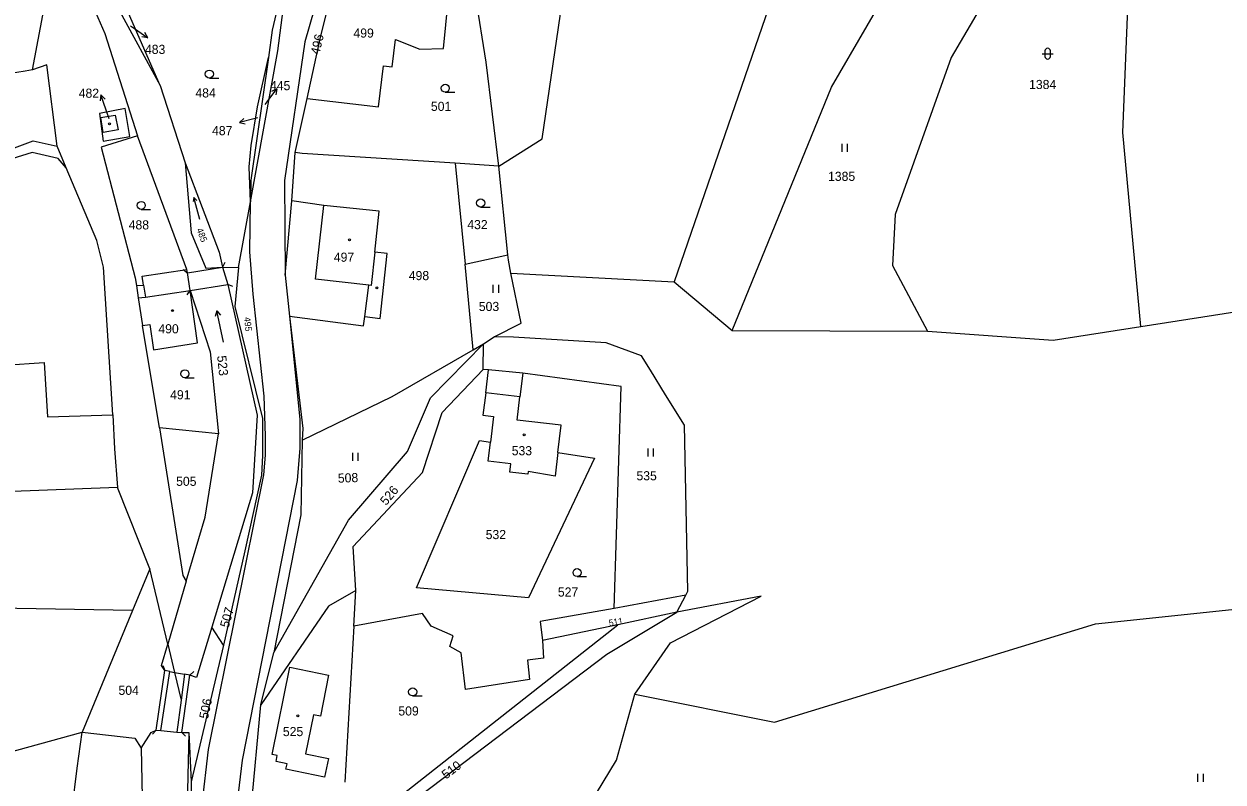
# Model space of a CAD drawing. Extents: x -520431 to -517205, y -1075927 to -1074013.
# Drawn here: x -517939.3 to -517715.9, y -1075524.8 to -1075383.6 of the extents above; entities that cross this region are included whole.
import ezdxf

# ---------------------------------------------------------------- set-up
doc = ezdxf.new("R2010")
doc.units = 0
for name, color, linetype in [('Hranice parcel', 7, 'Continuous'), ('Parcelní čísla', 7, 'Continuous'), ('Pop  PČ popisy', 7, 'Continuous'), ('Vnitřní kresba', 7, 'Continuous'), ('Značky budov', 7, 'Continuous'), ('Značky kultur', 7, 'Continuous')]:
    doc.layers.add(name, color=color, linetype=linetype)

msp = doc.modelspace()

# ---------------------------------------------------------------- linework, layer by layer
at = {"layer": 'Hranice parcel'}
for p, q in [((-517937.71, -1075392.09), (-517931.83, -1075361.23)), ((-517853.18, -1075390.64), (-517856.84, -1075367.6)), ((-517889.5, -1075369.38), (-517893.02, -1075384.72)), ((-517913.9, -1075395.04), (-517919.82, -1075381.54)), ((-517893.02, -1075384.72), (-517893.74, -1075389.77)), ((-517850.78, -1075410.02), (-517853.18, -1075390.64)), ((-517913.9, -1075395.04), (-517909.21, -1075409.43)), ((-517888.73, -1075407.51), (-517886.52, -1075397.4)), ((-517908.95, -1075429.26), (-517918.1, -1075404.37)), ((-517931.42, -1075410.32), (-517933.11, -1075406.32)), ((-517889.39, -1075416.52), (-517888.73, -1075407.51)), ((-517887.44, -1075407.68), (-517888.73, -1075407.51)), ((-517858.94, -1075409.5), (-517887.44, -1075407.68)), ((-517850.78, -1075410.02), (-517858.94, -1075409.5)), ((-517858.94, -1075409.5), (-517857.09, -1075428.27)), ((-517849.12, -1075426.54), (-517850.78, -1075410.02)), ((-517899.3, -1075428.89), (-517897.05, -1075416.66)), ((-517897.16, -1075426.01), (-517897.05, -1075416.66)), ((-517890.58, -1075430.33), (-517889.39, -1075416.52)), ((-517883.42, -1075417.34), (-517889.39, -1075416.52)), ((-517857.09, -1075428.27), (-517849.12, -1075426.54)), ((-517855.57, -1075444.26), (-517857.09, -1075428.27)), ((-517849.02, -1075427.56), (-517849.12, -1075426.54)), ((-517848.53, -1075429.97), (-517849.02, -1075427.56)), ((-517731.14, -1075439.89), (-517652.71, -1075427.77)), ((-517917.27, -1075430.52), (-517908.95, -1075429.26)), ((-517917, -1075432.18), (-517917.27, -1075430.52)), ((-517908.81, -1075429.9), (-517908.95, -1075429.26)), ((-517908.31, -1075433.21), (-517908.81, -1075429.9)), ((-517902.28, -1075428.86), (-517901.28, -1075432.05)), ((-517902.28, -1075428.86), (-517899.3, -1075428.89)), ((-517890.58, -1075430.33), (-517889.81, -1075438)), ((-517848.53, -1075429.97), (-517818.12, -1075431.6)), ((-517918.53, -1075430.82), (-517918.32, -1075432.25)), ((-517918.32, -1075432.25), (-517917, -1075432.18)), ((-517918.32, -1075432.25), (-517917.99, -1075434.58)), ((-517818.12, -1075431.6), (-517807.31, -1075440.67)), ((-517917.99, -1075434.58), (-517917.21, -1075439.74)), ((-517889.81, -1075438), (-517887.9, -1075457.19)), ((-517889.81, -1075438), (-517887.34, -1075458.9)), ((-517914.05, -1075458.81), (-517917.21, -1075439.74)), ((-517853.64, -1075443.14), (-517851.68, -1075441.82)), ((-517807.31, -1075440.67), (-517770.92, -1075440.78)), ((-517855.57, -1075444.26), (-517853.64, -1075443.14)), ((-517853.69, -1075447.89), (-517853.64, -1075443.14)), ((-517852.74, -1075447.98), (-517853.69, -1075447.89)), ((-517846.35, -1075448.6), (-517852.74, -1075447.98)), ((-517903.01, -1075459.9), (-517914.05, -1075458.81)), ((-517887.34, -1075458.9), (-517887.42, -1075461.1)), ((-517905.51, -1075475.41), (-517903.01, -1075459.9)), ((-517852.78, -1075464.96), (-517852.37, -1075461.43)), ((-517839.78, -1075463.36), (-517840.32, -1075467.78)), ((-517915.83, -1075485.04), (-517921.87, -1075469.9)), ((-517896.68, -1075470.88), (-517904.29, -1075495.9)), ((-517909.03, -1075487.37), (-517905.51, -1075475.41)), ((-517915.83, -1075485.04), (-517919.03, -1075492.78)), ((-517912.49, -1075499.09), (-517915.83, -1075485.04)), ((-517909.03, -1075487.37), (-517912.49, -1075499.09)), ((-517877.8, -1075495.74), (-517877.42, -1075489.08)), ((-517815.95, -1075489.94), (-517829.33, -1075492.41)), ((-517817.63, -1075493.15), (-517815.95, -1075489.94)), ((-517815.95, -1075489.94), (-517815.56, -1075489.2)), ((-517919.03, -1075492.78), (-517972.53, -1075491.96)), ((-517919.03, -1075492.78), (-517928.42, -1075515.49)), ((-517817.63, -1075493.15), (-517828.64, -1075495.46)), ((-517904.29, -1075495.9), (-517907.13, -1075505.28)), ((-517902.07, -1075499.26), (-517904.29, -1075495.9)), ((-517877.8, -1075495.74), (-517879.5, -1075524.81)), ((-517870.65, -1075528.6), (-517828.64, -1075495.46)), ((-517828.64, -1075495.46), (-517842.64, -1075498.41)), ((-517913.66, -1075503.08), (-517912.49, -1075499.09)), ((-517902.07, -1075499.26), (-517908.1, -1075524.7)), ((-517895.15, -1075510.36), (-517892.74, -1075500.62)), ((-517913.74, -1075515.19), (-517912.09, -1075504.17)), ((-517913.02, -1075503.99), (-517913.66, -1075503.08)), ((-517912.09, -1075504.17), (-517913.02, -1075503.99)), ((-517909.34, -1075504.69), (-517910, -1075509.53)), ((-517908.36, -1075504.88), (-517909.34, -1075504.69)), ((-517907.13, -1075505.28), (-517908.36, -1075504.88)), ((-517910, -1075509.53), (-517910.81, -1075515.46)), ((-517897.78, -1075538.57), (-517895.15, -1075510.36)), ((-517977.61, -1075528.88), (-517928.42, -1075515.49)), ((-517929.37, -1075522.17), (-517928.42, -1075515.49)), ((-517914.62, -1075515.11), (-517913.74, -1075515.19)), ((-517910.81, -1075515.46), (-517909.87, -1075515.55)), ((-517909.87, -1075515.55), (-517908.58, -1075515.54)), ((-517908.58, -1075515.54), (-517908.1, -1075524.7)), ((-517935.86, -1075576.31), (-517929.37, -1075522.17))]:
    msp.add_line(p, q, dxfattribs=at)
for points in [[(-517858.73, -1075239), (-517861.56, -1075248.76), (-517862.49, -1075281.44), (-517865.9, -1075311.11), (-517870.49, -1075329.83), (-517886.97, -1075386.86), (-517890.71, -1075412.68), (-517890.58, -1075430.33)], [(-517872.74, -1075245.46), (-517873.67, -1075245.44), (-517875.35, -1075260.39), (-517879.12, -1075267.27), (-517886.98, -1075276.5), (-517893.08, -1075283.55), (-517906.45, -1075314.02), (-517912.5, -1075328.77), (-517925.07, -1075355.6), (-517927.67, -1075364.57), (-517928.55, -1075373.3), (-517928.1, -1075376.32), (-517924.2, -1075385.33), (-517918.1, -1075404.37)], [(-517850.78, -1075410.02), (-517842.71, -1075404.95), (-517837.6, -1075370.17), (-517828.54, -1075296.63), (-517815.76, -1075246.95)], [(-517807.31, -1075440.67), (-517788.81, -1075395.35), (-517775.5, -1075372.4), (-517743.68, -1075319.59), (-517711.83, -1075286.64), (-517687.54, -1075275.18), (-517669.08, -1075270.85)], [(-517720.03, -1075272.64), (-517748.06, -1075299.68), (-517780.96, -1075344.01), (-517797.36, -1075371.33), (-517818.12, -1075431.6)], [(-517731.14, -1075439.89), (-517734.53, -1075403.77), (-517731.54, -1075329.59), (-517734.08, -1075328.59), (-517743.8, -1075351.05), (-517766.52, -1075389.79), (-517776.93, -1075419.03), (-517777.43, -1075428.54), (-517770.92, -1075440.78)], [(-517886.52, -1075397.4), (-517884.09, -1075386.32), (-517879.31, -1075366.89)], [(-517886.52, -1075397.4), (-517873.19, -1075398.96), (-517872.26, -1075391.34), (-517870.66, -1075391.54), (-517870.03, -1075386.43), (-517865.53, -1075388.22), (-517861.1, -1075388.14), (-517860.23, -1075379.33), (-517868.74, -1075378.6), (-517868.94, -1075369.55), (-517868.84, -1075367.93)], [(-517897.05, -1075416.66), (-517891.96, -1075388.57), (-517889.5, -1075369.38)], [(-517923.75, -1075372.59), (-517924.97, -1075374.41), (-517921.42, -1075381.2), (-517913.9, -1075395.04)], [(-517897.05, -1075416.66), (-517897.33, -1075410.18), (-517896.93, -1075406.21), (-517895.74, -1075399), (-517893.74, -1075389.77)], [(-517893.74, -1075389.77), (-517897, -1075412.62), (-517897.05, -1075416.66)], [(-517937.71, -1075392.09), (-517939.06, -1075392.31), (-517942.14, -1075392.85)], [(-517933.11, -1075406.32), (-517935, -1075391.16), (-517937.71, -1075392.09)], [(-517920.44, -1075399.32), (-517925.21, -1075400.22), (-517924.49, -1075405.39), (-517919.56, -1075404.54), (-517920.44, -1075399.32)], [(-517994.39, -1075426.63), (-517937.53, -1075405.32), (-517933.11, -1075406.32)], [(-517918.1, -1075404.37), (-517924.88, -1075406.5), (-517918.53, -1075430.82)], [(-517931.42, -1075410.32), (-517932.87, -1075408.62), (-517937.73, -1075407.46), (-517949.18, -1075411.04), (-517974.33, -1075420.92), (-517993.13, -1075429.21)], [(-517922.74, -1075456.36), (-517924.45, -1075428.85), (-517925.68, -1075423.86), (-517931.42, -1075410.32)], [(-517909.21, -1075409.43), (-517902.88, -1075426.03), (-517902.28, -1075428.86)], [(-517909.21, -1075409.43), (-517908.13, -1075422.47), (-517905.37, -1075429.01), (-517902.28, -1075428.86)], [(-517875.73, -1075438.02), (-517872.88, -1075438.41), (-517871.57, -1075426.33), (-517873.92, -1075426.07), (-517873.1, -1075418.45), (-517883.42, -1075417.34)], [(-517908.23, -1075578.54), (-517907.82, -1075570.25), (-517907.25, -1075539.04), (-517904.89, -1075518.73), (-517894.6, -1075467.56), (-517894.25, -1075463.86), (-517894.26, -1075460.26), (-517894.52, -1075452.87), (-517896.56, -1075433.9), (-517897.16, -1075426.01)], [(-517899.3, -1075428.89), (-517899.96, -1075436.17), (-517894.85, -1075457.03), (-517894.82, -1075463.92), (-517895.01, -1075467.58), (-517898.09, -1075481.67), (-517902.07, -1075499.26)], [(-517851.68, -1075441.82), (-517846.61, -1075439.31), (-517848.53, -1075429.97)], [(-517901.28, -1075432.05), (-517895.82, -1075456.45), (-517896.68, -1075470.88)], [(-517917.21, -1075439.74), (-517915.85, -1075439.55), (-517915.12, -1075444.24), (-517906.91, -1075442.95), (-517908.31, -1075433.21)], [(-517908.31, -1075433.21), (-517904.58, -1075444.63), (-517903.01, -1075459.9)], [(-517889.81, -1075438), (-517876.03, -1075439.79), (-517875.73, -1075438.02)], [(-517815.56, -1075489.2), (-517816.22, -1075458.27), (-517819.72, -1075452.61), (-517822.54, -1075448.04), (-517824.21, -1075445.34), (-517830.8, -1075442.94), (-517848.05, -1075441.88), (-517851.68, -1075441.82)], [(-517770.92, -1075440.78), (-517747.49, -1075442.42), (-517731.14, -1075439.89)], [(-517972.1, -1075474), (-517972.19, -1075472.75), (-517972.82, -1075458.18), (-517963.56, -1075457.68), (-517964.06, -1075448.19), (-517954.03, -1075447.66), (-517954.22, -1075444.06), (-517949.97, -1075444), (-517949.79, -1075447.44), (-517942.91, -1075447.08), (-517935.48, -1075446.62), (-517934.91, -1075456.75), (-517922.74, -1075456.36)], [(-517892.74, -1075500.62), (-517878.83, -1075475.96), (-517867.78, -1075463.2), (-517863.5, -1075453.18), (-517853.64, -1075443.14)], [(-517887.42, -1075461.1), (-517870.67, -1075452.95), (-517855.57, -1075444.26)], [(-517877.42, -1075489.08), (-517877.94, -1075480.89), (-517865, -1075467.08), (-517861.34, -1075455.93), (-517853.69, -1075447.89)], [(-517829.33, -1075492.41), (-517828.01, -1075451.06), (-517846.35, -1075448.6)], [(-517839.78, -1075463.36), (-517839.16, -1075458.29), (-517847.4, -1075457.35), (-517846.86, -1075452.98), (-517853.21, -1075452.29), (-517853.79, -1075456.44), (-517851.81, -1075456.66), (-517852.37, -1075461.43)], [(-517922.74, -1075456.36), (-517922.42, -1075462.68), (-517921.87, -1075469.9)], [(-517887.9, -1075457.19), (-517887.87, -1075460.35), (-517887.85, -1075462.57), (-517888.37, -1075468.59), (-517898.63, -1075520.7), (-517900.94, -1075539.84), (-517901.33, -1075568.86), (-517901.96, -1075579.13), (-517904.42, -1075601.03), (-517908.33, -1075625.84), (-517908.44, -1075635.83), (-517907.36, -1075649.79), (-517906.18, -1075655.68), (-517902.93, -1075667.29)], [(-517914.05, -1075458.81), (-517909.67, -1075486.3), (-517909.03, -1075487.37)], [(-517887.42, -1075461.1), (-517887.67, -1075474.97), (-517892.74, -1075500.62)], [(-517839.78, -1075463.36), (-517832.95, -1075464.41), (-517845.27, -1075490.47), (-517866.13, -1075488.59), (-517854.42, -1075461.11), (-517852.37, -1075461.43)], [(-517840.32, -1075467.78), (-517845.35, -1075466.89), (-517845.41, -1075467.43), (-517848.76, -1075467.03), (-517848.58, -1075465.46), (-517852.78, -1075464.96)], [(-517921.87, -1075469.9), (-517962.67, -1075471.43), (-517962.61, -1075472.32), (-517962.53, -1075473.62), (-517972.1, -1075474)], [(-517877.42, -1075489.08), (-517882.54, -1075492.03), (-517895.15, -1075510.36)], [(-517825.45, -1075508.41), (-517818.8, -1075498.85), (-517801.91, -1075490.14), (-517817.63, -1075493.15)], [(-517883.1, -1075563.22), (-517881.14, -1075557.03), (-517865.49, -1075527.34), (-517830.65, -1075500.93), (-517817.63, -1075493.15)], [(-517829.33, -1075492.41), (-517843.09, -1075494.85), (-517842.64, -1075498.41)], [(-517825.45, -1075508.41), (-517799.43, -1075513.61), (-517739.63, -1075495.3), (-517711.85, -1075492.36), (-517678.1, -1075492.61), (-517629.74, -1075498.41)], [(-517842.64, -1075498.41), (-517842.47, -1075501.72), (-517845.47, -1075502.06), (-517845.1, -1075505.68), (-517856.99, -1075507.55), (-517857.84, -1075500.7), (-517859.9, -1075499.52), (-517859.31, -1075497.52), (-517863.41, -1075495.73), (-517865.01, -1075493.37), (-517877.8, -1075495.74)], [(-517912.49, -1075499.09), (-517911.24, -1075504.33), (-517910, -1075509.53)], [(-517890.23, -1075521.38), (-517892.31, -1075520.95), (-517892.09, -1075519.83), (-517893.03, -1075519.64), (-517889.76, -1075503.38), (-517882.52, -1075504.83), (-517884.05, -1075512.48), (-517885.31, -1075512.22), (-517886.8, -1075519.53), (-517882.55, -1075520.39), (-517883.26, -1075523.88), (-517890.48, -1075522.39), (-517890.23, -1075521.38)], [(-517826.01, -1075570.84), (-517820.72, -1075539.22), (-517819, -1075532.99), (-517836.13, -1075532.69), (-517828.86, -1075520.67), (-517825.45, -1075508.41)], [(-517928.42, -1075515.49), (-517918.63, -1075516.58), (-517917.41, -1075518.48)], [(-517917.41, -1075518.48), (-517915.59, -1075515.51), (-517914.62, -1075515.11)], [(-517908.58, -1075515.54), (-517909.96, -1075577.65), (-517912.64, -1075599.49), (-517913.64, -1075599.33)], [(-517917.41, -1075518.48), (-517916.31, -1075573.36), (-517917.48, -1075583.83)], [(-517908.1, -1075524.7), (-517908.53, -1075549.01), (-517908.55, -1075568.78), (-517910.03, -1075594.89)]]:
    msp.add_lwpolyline(points, dxfattribs=at)
at = {"layer": 'Pop  PČ popisy'}
for p, q in [((-517919.44, -1075383.88), (-517918.67, -1075384.41)), ((-517918.67, -1075384.41), (-517916.21, -1075386.13)), ((-517916.21, -1075386.13), (-517917.32, -1075385.97)), ((-517916.21, -1075386.13), (-517916.74, -1075385.15)), ((-517924.92, -1075396.74), (-517925.06, -1075397.85)), ((-517923.94, -1075399.58), (-517924.92, -1075396.74)), ((-517924.92, -1075396.74), (-517924.12, -1075397.53)), ((-517893.97, -1075398.05), (-517892.16, -1075395.65)), ((-517892.16, -1075395.65), (-517893.17, -1075396.15)), ((-517892.16, -1075395.65), (-517892.37, -1075396.75)), ((-517894.36, -1075398.57), (-517893.97, -1075398.05)), ((-517923.37, -1075401.24), (-517923.94, -1075399.58)), ((-517896.22, -1075401.15), (-517899.13, -1075401.88)), ((-517899.13, -1075401.88), (-517898.28, -1075401.15)), ((-517895.77, -1075401.04), (-517896.22, -1075401.15)), ((-517899.13, -1075401.88), (-517898.04, -1075402.12))]:
    msp.add_line(p, q, dxfattribs=at)
at = {"layer": 'Vnitřní kresba'}
for p, q in [((-517924.98, -1075401), (-517922.25, -1075400.53)), ((-517924.5, -1075403.74), (-517924.98, -1075401)), ((-517922.25, -1075400.53), (-517921.73, -1075403.29)), ((-517921.73, -1075403.29), (-517924.5, -1075403.74)), ((-517884.94, -1075431.1), (-517883.42, -1075417.34)), ((-517873.92, -1075426.07), (-517874.58, -1075432.24)), ((-517901.84, -1075427.96), (-517902.28, -1075428.86)), ((-517909.62, -1075429.31), (-517908.81, -1075429.9)), ((-517908.81, -1075429.9), (-517902.28, -1075428.86)), ((-517917, -1075432.18), (-517916.63, -1075434.45)), ((-517908.31, -1075433.21), (-517901.28, -1075432.05)), ((-517900.37, -1075432.46), (-517901.28, -1075432.05)), ((-517875, -1075432.2), (-517884.94, -1075431.1)), ((-517875.73, -1075438.02), (-517875, -1075432.2)), ((-517874.58, -1075432.24), (-517875, -1075432.2)), ((-517917.99, -1075434.58), (-517916.63, -1075434.45)), ((-517916.63, -1075434.45), (-517908.31, -1075433.21)), ((-517908.88, -1075434.03), (-517908.31, -1075433.21)), ((-517853.21, -1075452.29), (-517852.74, -1075447.98)), ((-517846.35, -1075448.6), (-517846.86, -1075452.98)), ((-517914.62, -1075515.11), (-517913.02, -1075503.99)), ((-517913.41, -1075503.07), (-517913.02, -1075503.99)), ((-517912.09, -1075504.17), (-517911.24, -1075504.33)), ((-517911.24, -1075504.33), (-517909.34, -1075504.69)), ((-517907.65, -1075504.17), (-517908.36, -1075504.88)), ((-517909.87, -1075515.55), (-517908.36, -1075504.88)), ((-517915.32, -1075515.83), (-517914.62, -1075515.11)), ((-517913.74, -1075515.19), (-517910.81, -1075515.46)), ((-517909.15, -1075516.25), (-517909.87, -1075515.55))]:
    msp.add_line(p, q, dxfattribs=at)
at = {"layer": 'Značky budov'}
for centre in [(-517923.33, -1075402.15), (-517878.63, -1075423.77), (-517873.5, -1075432.72), (-517911.59, -1075436.95), (-517846.07, -1075460.1), (-517888.23, -1075512.43)]:
    msp.add_circle(centre, 0.175, dxfattribs=at)
at = {"layer": 'Značky kultur'}
for p, q in [((-517749.53, -1075389.08), (-517747.53, -1075389.08)), ((-517749.03, -1075388.58), (-517749.03, -1075389.58)), ((-517748.03, -1075389.58), (-517748.03, -1075388.58)), ((-517904.73, -1075393.63), (-517902.98, -1075393.63)), ((-517860.77, -1075396.26), (-517859.02, -1075396.26)), ((-517786.81, -1075407.38), (-517786.81, -1075405.88)), ((-517785.81, -1075407.38), (-517785.81, -1075405.88)), ((-517907.6, -1075415.89), (-517907.76, -1075416.64)), ((-517906.51, -1075419.95), (-517907.6, -1075415.89)), ((-517907.6, -1075415.89), (-517907.09, -1075416.46)), ((-517917.42, -1075418.1), (-517915.67, -1075418.1)), ((-517854.18, -1075417.65), (-517852.43, -1075417.65)), ((-517851.82, -1075433.64), (-517851.82, -1075432.14)), ((-517850.82, -1075433.64), (-517850.82, -1075432.14)), ((-517903.35, -1075436.97), (-517903.64, -1075438.03)), ((-517902.1, -1075442.84), (-517903.35, -1075436.97)), ((-517903.35, -1075436.97), (-517902.66, -1075437.82)), ((-517909.29, -1075449.46), (-517907.54, -1075449.46)), ((-517878.02, -1075464.93), (-517878.02, -1075463.43)), ((-517877.02, -1075464.93), (-517877.02, -1075463.43)), ((-517822.99, -1075464.14), (-517822.99, -1075462.64)), ((-517821.99, -1075464.14), (-517821.99, -1075462.64)), ((-517836.21, -1075486.5), (-517834.46, -1075486.5)), ((-517866.85, -1075508.72), (-517865.1, -1075508.72)), ((-517720.52, -1075524.71), (-517720.52, -1075523.21)), ((-517719.52, -1075524.71), (-517719.52, -1075523.21))]:
    msp.add_line(p, q, dxfattribs=at)
for centre in [(-517904.73, -1075392.88), (-517860.77, -1075395.51), (-517917.42, -1075417.35), (-517854.18, -1075416.9), (-517909.29, -1075448.71), (-517836.21, -1075485.75), (-517866.85, -1075507.97)]:
    msp.add_circle(centre, 0.75, dxfattribs=at)
for centre, start, end in [((-517748.53, -1075388.58), 0, 180), ((-517748.53, -1075389.58), 180, 359.9879)]:
    msp.add_arc(centre, 0.5, start, end, dxfattribs=at)

# ---------------------------------------------------------------- texts
at = {"layer": 'Parcelní čísla'}
for s, height, rotation, p in [('496', 1.7, 77, (-517884.23, -1075389.36)), ('485', 1.2, 291, (-517907.15, -1075421.82)), ('495', 1.2, 276, (-517898.27, -1075438.2)), ('523', 1.7, 276, (-517903.29, -1075445.4)), ('508', 1.7, 2, (-517880.76, -1075469.01)), ('526', 1.7, 50, (-517871.79, -1075473.36)), ('507', 1.7, 74, (-517901.16, -1075496.15)), ('511', 1.2, 10, (-517830.2, -1075495.75)), ('506', 1.7, 78, (-517905, -1075513.12)), ('510', 1.7, 37, (-517860.64, -1075524.31))]:
    msp.add_text(s, height=height, rotation=rotation, dxfattribs=at).set_placement(p)
for s, p in [('499', (-517877.88, -1075386.09)), ('483', (-517916.73, -1075389.13)), ('445', (-517893.43, -1075395.88)), ('1384', (-517751.99, -1075395.67)), ('482', (-517929.07, -1075397.29)), ('484', (-517907.33, -1075397.24)), ('501', (-517863.45, -1075399.75)), ('487', (-517904.23, -1075404.27)), ('1385', (-517789.45, -1075412.78)), ('488', (-517919.76, -1075421.82)), ('432', (-517856.67, -1075421.77)), ('497', (-517881.54, -1075427.84)), ('498', (-517867.57, -1075431.27)), ('503', (-517854.52, -1075437.02)), ('490', (-517914.23, -1075441.18)), ('491', (-517912.04, -1075453.47)), ('533', (-517848.39, -1075463.89)), ('505', (-517910.92, -1075469.59)), ('535', (-517825.15, -1075468.56)), ('532', (-517853.24, -1075479.51)), ('527', (-517839.79, -1075490.22)), ('504', (-517921.66, -1075508.53)), ('509', (-517869.51, -1075512.37)), ('525', (-517891.03, -1075516.21))]:
    msp.add_text(s, height=1.7, dxfattribs=at).set_placement(p)

doc.saveas('drawing.dxf')
